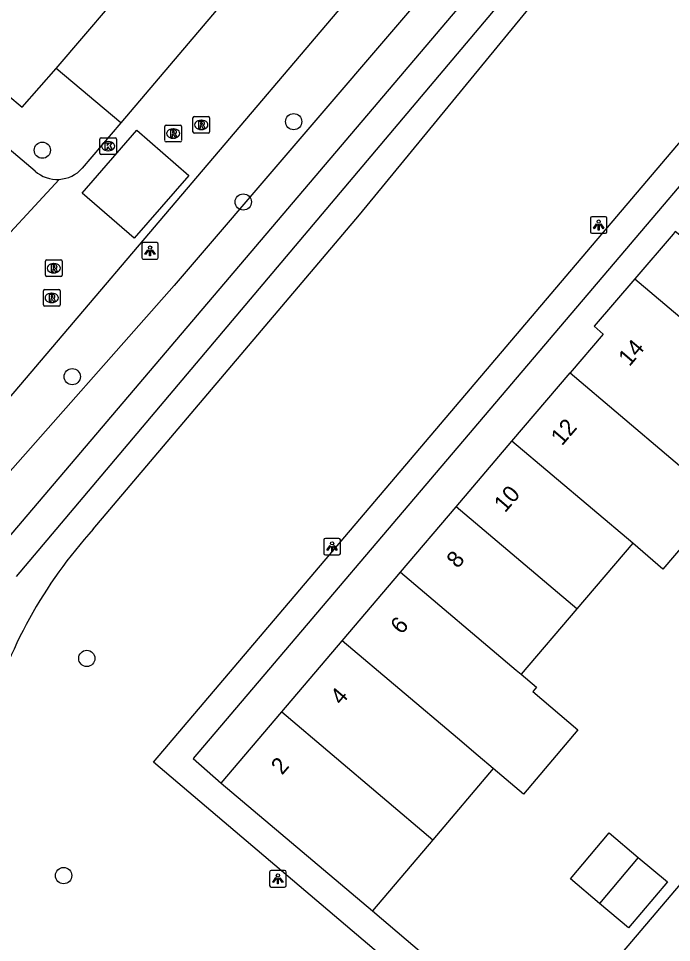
# Model space of a CAD drawing. Extents: x 156414 to 157775, y 382335 to 383765.
# Drawn here: x 157129.2 to 157168.5, y 382843.8 to 382899.4 of the extents above; entities that cross this region are included whole.
import ezdxf

# ---------------------------------------------------------------- set-up
doc = ezdxf.new("R2010")
doc.units = 0
for name, color, linetype in [('IMGEO_Berm_groen', 7, 'Continuous'), ('IMGEO_Boom', 7, 'Continuous'), ('IMGEO_Groenvoorziening', 7, 'Continuous'), ('IMGEO_Kolk', 7, 'Continuous'), ('IMGEO_Lichtpunt', 7, 'Continuous'), ('IMGEO_Pand', 7, 'Continuous'), ('IMGEO_Pand_nummerreeks', 7, 'Continuous'), ('IMGEO_Parkeervlak_open', 7, 'Continuous'), ('IMGEO_Rijbaan_lokaal_gesloten', 7, 'Continuous'), ('IMGEO_Rijbaan_lokaal_open', 7, 'Continuous'), ('IMGEO_Rioolput', 7, 'Continuous'), ('IMGEO_Voetpad_open', 7, 'Continuous'), ('IMGEO_Waterloop', 7, 'Continuous')]:
    doc.layers.add(name, color=color, linetype=linetype)

msp = doc.modelspace()

# ---------------------------------------------------------------- linework, layer by layer
at = {"layer": 'IMGEO_Berm_groen'}
msp.add_lwpolyline([(157160.128, 382908.599), (157138.528, 382883.365), (157127.74, 382871.153)], dxfattribs=at)
at = {"layer": 'IMGEO_Boom'}
for centre in [(157145.726, 382893.22), (157130.605, 382891.503), (157142.695, 382888.386), (157132.404, 382877.871), (157133.281, 382860.908), (157131.885, 382847.834)]:
    msp.add_circle(centre, 0.489, dxfattribs=at)
at = {"layer": 'IMGEO_Groenvoorziening'}
msp.add_lwpolyline([(157133.67, 382868.689), (157149.68, 382887.604), (157164.23, 382905.34), (157164.473, 382905.663)], dxfattribs=at)
msp.add_arc((157154.578, 382849.7), 28.244, 137.7529, 164.5979, dxfattribs=at)
at = {"layer": 'IMGEO_Kolk'}
for p, q in [((157134.067, 382891.319), (157134.067, 382892.171)), ((157134.142, 382892.245), (157134.994, 382892.245)), ((157134.555, 382892.025), (157134.58, 382892.025)), ((157135.068, 382892.171), (157135.068, 382891.319)), ((157134.994, 382891.245), (157134.142, 382891.245)), ((157134.578, 382891.465), (157134.553, 382891.465))]:
    msp.add_line(p, q, dxfattribs=at)
for points in [[(157134.067, 382891.319), (157134.067, 382892.171)], [(157134.142, 382892.245), (157134.994, 382892.245)], [(157134.388, 382891.945), (157134.511, 382891.945), (157134.511, 382891.794), (157134.641, 382891.945), (157134.805, 382891.945), (157134.659, 382891.794), (157134.812, 382891.545), (157134.66, 382891.545), (157134.575, 382891.709), (157134.511, 382891.642), (157134.511, 382891.545), (157134.388, 382891.545), (157134.388, 382891.945)], [(157135.068, 382892.171), (157135.068, 382891.319)], [(157134.994, 382891.245), (157134.142, 382891.245)]]:
    msp.add_lwpolyline(points, dxfattribs=at)
for centre, start, end in [((157134.144, 382892.169), 91.552, 178.448), ((157134.144, 382892.169), 91.552, 178.448), ((157134.992, 382892.169), 1.552, 88.448), ((157134.992, 382892.169), 1.552, 88.448), ((157134.144, 382891.321), 181.552, 268.448), ((157134.144, 382891.321), 181.552, 268.448), ((157134.992, 382891.321), 271.552, 358.448), ((157134.992, 382891.321), 271.552, 358.448)]:
    msp.add_arc(centre, 0.0765, start, end, dxfattribs=at)
for centre, major_axis, ratio, start_param, end_param in [((157134.554, 382891.745), (-0.387, 0.002), 0.722429, 4.712389, 7.853982), ((157134.579, 382891.745), (-0.39, 0.002), 0.717154, 1.570796, 4.712389)]:
    msp.add_ellipse(centre, major_axis=major_axis, ratio=ratio, start_param=start_param, end_param=end_param, dxfattribs=at)
at = {"layer": 'IMGEO_Lichtpunt'}
for p, q in [((157163.58, 382887.404), (157163.58, 382886.597)), ((157163.58, 382887.404), (157163.58, 382886.597)), ((157164.482, 382887.499), (157163.674, 382887.499)), ((157164.482, 382887.499), (157163.674, 382887.499)), ((157164.576, 382886.597), (157164.576, 382887.404)), ((157164.576, 382886.597), (157164.576, 382887.404)), ((157163.674, 382886.503), (157164.482, 382886.503)), ((157163.674, 382886.503), (157164.482, 382886.503)), ((157136.587, 382885.842), (157136.587, 382885.035)), ((157136.587, 382885.842), (157136.587, 382885.035)), ((157137.489, 382885.937), (157136.681, 382885.937)), ((157137.489, 382885.937), (157136.681, 382885.937)), ((157137.583, 382885.035), (157137.583, 382885.842)), ((157137.583, 382885.035), (157137.583, 382885.842)), ((157136.681, 382884.941), (157137.489, 382884.941)), ((157136.681, 382884.941), (157137.489, 382884.941)), ((157147.54, 382868.038), (157147.54, 382867.231)), ((157147.54, 382868.038), (157147.54, 382867.231)), ((157148.442, 382868.133), (157147.634, 382868.133)), ((157148.442, 382868.133), (157147.634, 382868.133)), ((157148.536, 382867.231), (157148.536, 382868.038)), ((157148.536, 382867.231), (157148.536, 382868.038)), ((157147.634, 382867.137), (157148.442, 382867.137)), ((157147.634, 382867.137), (157148.442, 382867.137)), ((157144.278, 382848.047), (157144.278, 382847.24)), ((157144.278, 382848.047), (157144.278, 382847.24)), ((157145.18, 382848.142), (157144.372, 382848.142)), ((157145.18, 382848.142), (157144.372, 382848.142)), ((157145.274, 382847.24), (157145.274, 382848.047)), ((157145.274, 382847.24), (157145.274, 382848.047)), ((157144.372, 382847.146), (157145.18, 382847.146)), ((157144.372, 382847.146), (157145.18, 382847.146))]:
    msp.add_line(p, q, dxfattribs=at)
for points in [[(157163.954, 382887.068), (157163.993, 382887.04), (157163.805, 382886.778), (157163.767, 382886.805), (157163.954, 382887.068)], [(157164.056, 382887.02), (157164.103, 382887.02), (157164.103, 382886.698), (157164.056, 382886.698), (157164.056, 382887.02)], [(157164.166, 382887.04), (157164.204, 382887.067), (157164.391, 382886.805), (157164.352, 382886.777), (157164.166, 382887.04)], [(157136.961, 382885.506), (157137, 382885.478), (157136.812, 382885.216), (157136.774, 382885.243), (157136.961, 382885.506)], [(157137.063, 382885.458), (157137.11, 382885.458), (157137.11, 382885.136), (157137.063, 382885.136), (157137.063, 382885.458)], [(157137.173, 382885.478), (157137.211, 382885.505), (157137.398, 382885.243), (157137.359, 382885.215), (157137.173, 382885.478)], [(157147.914, 382867.702), (157147.953, 382867.674), (157147.765, 382867.412), (157147.727, 382867.439), (157147.914, 382867.702)], [(157148.016, 382867.654), (157148.063, 382867.654), (157148.063, 382867.332), (157148.016, 382867.332), (157148.016, 382867.654)], [(157148.126, 382867.674), (157148.164, 382867.701), (157148.351, 382867.439), (157148.312, 382867.411), (157148.126, 382867.674)], [(157144.652, 382847.711), (157144.691, 382847.683), (157144.503, 382847.421), (157144.465, 382847.448), (157144.652, 382847.711)], [(157144.754, 382847.663), (157144.801, 382847.663), (157144.801, 382847.341), (157144.754, 382847.341), (157144.754, 382847.663)], [(157144.864, 382847.683), (157144.902, 382847.71), (157145.089, 382847.448), (157145.05, 382847.42), (157144.864, 382847.683)]]:
    msp.add_lwpolyline(points, dxfattribs=at)
for centre in [(157164.079, 382887.202), (157137.086, 382885.64), (157148.039, 382867.836), (157144.777, 382847.845)]:
    msp.add_circle(centre, 0.0994, dxfattribs=at)
for centre, start, end in [((157163.674, 382887.404), 90, 180), ((157163.674, 382887.404), 90, 180), ((157164.482, 382887.404), 0, 90), ((157164.482, 382887.404), 0, 90), ((157163.674, 382886.597), 180, 270), ((157163.674, 382886.597), 180, 270), ((157164.482, 382886.597), 270, 0), ((157164.482, 382886.597), 270, 360), ((157136.681, 382885.842), 90, 180), ((157136.681, 382885.842), 90, 180), ((157137.489, 382885.842), 0, 90), ((157137.489, 382885.842), 0, 90), ((157136.681, 382885.035), 180, 270), ((157136.681, 382885.035), 180, 270), ((157137.489, 382885.035), 270, 0), ((157137.489, 382885.035), 270, 360), ((157147.634, 382868.038), 90, 180), ((157147.634, 382868.038), 90, 180), ((157148.442, 382868.038), 0, 90), ((157148.442, 382868.038), 0, 90), ((157147.634, 382867.231), 180, 270), ((157147.634, 382867.231), 180, 270), ((157148.442, 382867.231), 270, 0), ((157148.442, 382867.231), 270, 360), ((157144.372, 382848.047), 90, 180), ((157144.372, 382848.047), 90, 180), ((157145.18, 382848.047), 0, 90), ((157145.18, 382848.047), 0, 90), ((157144.372, 382847.24), 180, 270), ((157144.372, 382847.24), 180, 270), ((157145.18, 382847.24), 270, 0), ((157145.18, 382847.24), 270, 360)]:
    msp.add_arc(centre, 0.0946, start, end, dxfattribs=at)
at = {"layer": 'IMGEO_Pand'}
for points in [[(157171.065, 382888.32), (157169.233, 382886.169), (157168.69, 382886.604), (157168.553, 382886.444), (157166.253, 382883.758)], [(157166.253, 382883.758), (157163.815, 382880.911), (157164.343, 382880.431), (157162.356, 382878.093)], [(157166.253, 382883.758), (157174.631, 382876.675), (157175.663, 382875.803), (157175.786, 382875.948), (157176.703, 382875.172)], [(157158.864, 382873.985), (157162.356, 382878.093)], [(157162.356, 382878.093), (157171.456, 382870.401)], [(157155.51, 382870.039), (157158.864, 382873.985)], [(157166.127, 382867.846), (157158.864, 382873.985)], [(157152.156, 382866.093), (157155.51, 382870.039)], [(157162.77, 382863.903), (157155.51, 382870.039)], [(157171.456, 382870.401), (157167.948, 382866.287), (157166.127, 382867.846)], [(157166.127, 382867.846), (157162.77, 382863.903)], [(157148.646, 382861.963), (157151.84, 382865.722), (157152.156, 382866.093)], [(157152.156, 382866.093), (157159.12, 382860.205), (157159.412, 382859.959)], [(157162.77, 382863.903), (157159.412, 382859.959)], [(157145.011, 382857.686), (157148.646, 382861.963)], [(157157.738, 382854.278), (157156.822, 382855.052), (157155.581, 382856.101), (157148.646, 382861.963)], [(157159.412, 382859.959), (157160.333, 382859.175), (157160.252, 382859.08), (157160.11, 382858.914), (157162.827, 382856.617), (157159.553, 382852.744), (157157.738, 382854.278)], [(157141.375, 382853.408), (157145.011, 382857.686)], [(157145.011, 382857.686), (157154.105, 382849.998)], [(157157.738, 382854.278), (157154.105, 382849.998)], [(157141.375, 382853.408), (157150.472, 382845.718)], [(157154.105, 382849.998), (157150.472, 382845.718)], [(157164.125, 382846.157), (157162.377, 382847.631), (157164.716, 382850.404), (157166.464, 382848.93)], [(157166.464, 382848.93), (157168.212, 382847.455), (157165.873, 382844.682), (157164.125, 382846.157)], [(157166.464, 382848.93), (157164.125, 382846.157)]]:
    msp.add_lwpolyline(points, dxfattribs=at)
at = {"layer": 'IMGEO_Parkeervlak_open'}
msp.add_lwpolyline([(157135.319, 382893.146), (157131.439, 382896.423)], dxfattribs=at)
at = {"layer": 'IMGEO_Rijbaan_lokaal_gesloten'}
for points in [[(157120.208, 382866.588), (157120.794, 382867.392), (157158.437, 382911.719)], [(157149.845, 382910.28), (157135.319, 382893.146)], [(157130.165, 382890.241), (157125.582, 382894.117)], [(157135.319, 382893.146), (157133.006, 382890.411)], [(157131.62, 382889.748), (157122.332, 382879.704)]]:
    msp.add_lwpolyline(points, dxfattribs=at)
for centre, radius, start, end in [((157131.497, 382891.779), 2.035, 229.1069, 273.4571), ((157131.498, 382891.783), 2.039, 273.4265, 317.7022)]:
    msp.add_arc(centre, radius, start, end, dxfattribs=at)
at = {"layer": 'IMGEO_Rijbaan_lokaal_open'}
for points in [[(157131.439, 382896.423), (157146.065, 382913.545)], [(157127.644, 382895.534), (157129.389, 382894.084), (157131.439, 382896.423)], [(157132.999, 382888.919), (157136.291, 382892.706), (157139.419, 382889.987), (157136.127, 382886.2), (157132.999, 382888.919)], [(157197.88, 382881.334), (157197.38, 382880.782), (157160.428, 382837.227)]]:
    msp.add_lwpolyline(points, dxfattribs=at)
at = {"layer": 'IMGEO_Rioolput'}
for p, q in [((157139.668, 382892.601), (157139.668, 382893.453)), ((157139.743, 382893.527), (157140.595, 382893.527)), ((157140.669, 382893.453), (157140.669, 382892.601)), ((157137.979, 382892.076), (157137.979, 382892.928)), ((157138.054, 382893.002), (157138.906, 382893.002)), ((157138.98, 382892.928), (157138.98, 382892.076)), ((157140.156, 382893.307), (157140.181, 382893.307)), ((157138.467, 382892.782), (157138.492, 382892.782)), ((157140.595, 382892.527), (157139.743, 382892.527)), ((157140.179, 382892.747), (157140.154, 382892.747)), ((157138.906, 382892.002), (157138.054, 382892.002)), ((157138.49, 382892.222), (157138.465, 382892.222)), ((157130.794, 382883.972), (157130.794, 382884.824)), ((157130.869, 382884.898), (157131.721, 382884.898)), ((157131.282, 382884.678), (157131.307, 382884.678)), ((157131.795, 382884.824), (157131.795, 382883.972)), ((157131.305, 382884.118), (157131.28, 382884.118)), ((157131.721, 382883.898), (157130.869, 382883.898)), ((157130.67, 382882.185), (157130.67, 382883.037)), ((157130.745, 382883.111), (157131.597, 382883.111)), ((157131.158, 382882.891), (157131.183, 382882.891)), ((157131.671, 382883.037), (157131.671, 382882.185)), ((157131.181, 382882.331), (157131.156, 382882.331)), ((157131.597, 382882.111), (157130.745, 382882.111))]:
    msp.add_line(p, q, dxfattribs=at)
for points in [[(157139.668, 382892.601), (157139.668, 382893.453)], [(157139.743, 382893.527), (157140.595, 382893.527)], [(157140.669, 382893.453), (157140.669, 382892.601)], [(157137.979, 382892.076), (157137.979, 382892.928)], [(157138.054, 382893.002), (157138.906, 382893.002)], [(157138.98, 382892.928), (157138.98, 382892.076)], [(157140.257, 382893.225), (157140.005, 382893.227), (157140.005, 382892.827)], [(157140.005, 382892.827), (157140.129, 382892.827), (157140.129, 382892.989), (157140.14, 382892.989)], [(157140.183, 382893.146), (157140.129, 382893.146), (157140.129, 382893.065)], [(157140.129, 382893.065), (157140.181, 382893.065)], [(157140.187, 382892.96), (157140.258, 382892.827), (157140.398, 382892.827), (157140.333, 382892.953)], [(157138.568, 382892.7), (157138.316, 382892.702), (157138.316, 382892.302)], [(157138.316, 382892.302), (157138.44, 382892.302), (157138.44, 382892.464), (157138.451, 382892.464)], [(157138.494, 382892.621), (157138.44, 382892.621), (157138.44, 382892.54)], [(157138.44, 382892.54), (157138.492, 382892.54)], [(157138.498, 382892.435), (157138.569, 382892.302), (157138.709, 382892.302), (157138.644, 382892.428)], [(157140.595, 382892.527), (157139.743, 382892.527)], [(157138.906, 382892.002), (157138.054, 382892.002)], [(157130.794, 382883.972), (157130.794, 382884.824)], [(157130.869, 382884.898), (157131.721, 382884.898)], [(157131.383, 382884.596), (157131.131, 382884.598), (157131.131, 382884.198)], [(157131.309, 382884.517), (157131.255, 382884.517), (157131.255, 382884.436)], [(157131.795, 382884.824), (157131.795, 382883.972)], [(157131.131, 382884.198), (157131.255, 382884.198), (157131.255, 382884.36), (157131.266, 382884.36)], [(157131.255, 382884.436), (157131.307, 382884.436)], [(157131.313, 382884.331), (157131.384, 382884.198), (157131.524, 382884.198), (157131.459, 382884.324)], [(157131.721, 382883.898), (157130.869, 382883.898)], [(157130.67, 382882.185), (157130.67, 382883.037)], [(157130.745, 382883.111), (157131.597, 382883.111)], [(157131.259, 382882.809), (157131.007, 382882.811), (157131.007, 382882.411)], [(157131.671, 382883.037), (157131.671, 382882.185)], [(157131.007, 382882.411), (157131.131, 382882.411), (157131.131, 382882.573), (157131.142, 382882.573)], [(157131.185, 382882.73), (157131.131, 382882.73), (157131.131, 382882.649)], [(157131.131, 382882.649), (157131.183, 382882.649)], [(157131.189, 382882.544), (157131.26, 382882.411), (157131.4, 382882.411), (157131.335, 382882.537)], [(157131.597, 382882.111), (157130.745, 382882.111)]]:
    msp.add_lwpolyline(points, dxfattribs=at)
for centre, radius, start, end in [((157139.745, 382893.451), 0.0765, 91.552, 178.448), ((157139.745, 382893.451), 0.0765, 91.552, 178.448), ((157140.593, 382893.451), 0.0765, 1.552, 88.448), ((157140.593, 382893.451), 0.0765, 1.552, 88.448), ((157138.056, 382892.926), 0.0765, 91.552, 178.448), ((157138.056, 382892.926), 0.0765, 91.552, 178.448), ((157138.904, 382892.926), 0.0765, 1.552, 88.448), ((157138.904, 382892.926), 0.0765, 1.552, 88.448), ((157140.139, 382892.936), 0.0533, 26.0293, 88.6989), ((157140.165, 382893.254), 0.19, 274.7715, 282.9687), ((157140.189, 382893.05), 0.0964, 77.0061, 93.1865), ((157140.203, 382893.107), 0.0378, 276.6634, 79.6772), ((157140.256, 382893.115), 0.109, 350.3612, 89.416), ((157140.254, 382893.115), 0.112, 277.5842, 350.9817), ((157140.238, 382892.9), 0.108, 29.5134, 73.7905), ((157138.45, 382892.411), 0.0533, 26.0293, 88.6989), ((157138.476, 382892.729), 0.19, 274.7715, 282.9687), ((157138.5, 382892.525), 0.0964, 77.0061, 93.1865), ((157138.514, 382892.582), 0.0378, 276.6634, 79.6772), ((157138.567, 382892.59), 0.109, 350.3612, 89.416), ((157138.565, 382892.59), 0.112, 277.5842, 350.9817), ((157138.549, 382892.375), 0.108, 29.5134, 73.7905), ((157139.745, 382892.603), 0.0765, 181.552, 268.448), ((157139.745, 382892.603), 0.0765, 181.552, 268.448), ((157140.593, 382892.603), 0.0765, 271.552, 358.448), ((157140.593, 382892.603), 0.0765, 271.552, 358.448), ((157138.056, 382892.078), 0.0765, 181.552, 268.448), ((157138.056, 382892.078), 0.0765, 181.552, 268.448), ((157138.904, 382892.078), 0.0765, 271.552, 358.448), ((157138.904, 382892.078), 0.0765, 271.552, 358.448), ((157130.871, 382884.822), 0.0765, 91.552, 178.448), ((157130.871, 382884.822), 0.0765, 91.552, 178.448), ((157131.315, 382884.421), 0.0964, 77.0061, 93.1865), ((157131.329, 382884.478), 0.0378, 276.6634, 79.6772), ((157131.382, 382884.486), 0.109, 350.3612, 89.416), ((157131.719, 382884.822), 0.0765, 1.552, 88.448), ((157131.719, 382884.822), 0.0765, 1.552, 88.448), ((157130.871, 382883.974), 0.0765, 181.552, 268.448), ((157130.871, 382883.974), 0.0765, 181.552, 268.448), ((157131.265, 382884.307), 0.0533, 26.0293, 88.6989), ((157131.291, 382884.625), 0.19, 274.7715, 282.9687), ((157131.38, 382884.486), 0.112, 277.5842, 350.9817), ((157131.364, 382884.271), 0.108, 29.5134, 73.7905), ((157131.719, 382883.974), 0.0765, 271.552, 358.448), ((157131.719, 382883.974), 0.0765, 271.552, 358.448), ((157130.747, 382883.035), 0.0765, 91.552, 178.448), ((157130.747, 382883.035), 0.0765, 91.552, 178.448), ((157131.595, 382883.035), 0.0765, 1.552, 88.448), ((157131.595, 382883.035), 0.0765, 1.552, 88.448), ((157131.141, 382882.52), 0.0533, 26.0293, 88.6989), ((157131.167, 382882.838), 0.19, 274.7715, 282.9687), ((157131.191, 382882.634), 0.0964, 77.0061, 93.1865), ((157131.205, 382882.691), 0.0378, 276.6634, 79.6772), ((157131.258, 382882.699), 0.109, 350.3612, 89.416), ((157131.256, 382882.699), 0.112, 277.5842, 350.9817), ((157131.24, 382882.484), 0.108, 29.5134, 73.7905), ((157130.747, 382882.187), 0.0765, 181.552, 268.448), ((157130.747, 382882.187), 0.0765, 181.552, 268.448), ((157131.595, 382882.187), 0.0765, 271.552, 358.448), ((157131.595, 382882.187), 0.0765, 271.552, 358.448)]:
    msp.add_arc(centre, radius, start, end, dxfattribs=at)
for centre, major_axis, ratio, start_param, end_param in [((157140.155, 382893.027), (-0.387, 0.002), 0.722429, 4.712389, 7.853982), ((157140.18, 382893.027), (-0.39, 0.002), 0.717154, 1.570796, 4.712389), ((157138.466, 382892.502), (-0.387, 0.002), 0.722429, 4.712389, 7.853982), ((157138.491, 382892.502), (-0.39, 0.002), 0.717154, 1.570796, 4.712389), ((157131.281, 382884.398), (-0.387, 0.002), 0.722429, 4.712389, 7.853982), ((157131.306, 382884.398), (-0.39, 0.002), 0.717154, 1.570796, 4.712389), ((157131.157, 382882.611), (-0.387, 0.002), 0.722429, 4.712389, 7.853982), ((157131.182, 382882.611), (-0.39, 0.002), 0.717154, 1.570796, 4.712389)]:
    msp.add_ellipse(centre, major_axis=major_axis, ratio=ratio, start_param=start_param, end_param=end_param, dxfattribs=at)
at = {"layer": 'IMGEO_Voetpad_open'}
for points in [[(157159.336, 382835.94), (157137.298, 382854.666), (157176.686, 382901.104), (157161.816, 382913.741)], [(157179.766, 382898.544), (157177.98, 382899.987), (157139.672, 382854.877), (157141.375, 382853.408)], [(157150.472, 382845.718), (157156.403, 382840.661)]]:
    msp.add_lwpolyline(points, dxfattribs=at)
at = {"layer": 'IMGEO_Waterloop'}
for points in [[(157127.475, 382866.898), (157163.272, 382909.066)], [(157164.449, 382907.867), (157129.026, 382865.838)]]:
    msp.add_lwpolyline(points, dxfattribs=at)

# ---------------------------------------------------------------- texts
at = {"layer": 'IMGEO_Pand_nummerreeks'}
for s, rotation, p in [('14', 49.4405, (157165.927, 382878.439)), ('12', 49.4348, (157161.868, 382873.664)), ('10', 49.4405, (157158.446, 382869.638)), ('8', 49.4405, (157155.592, 382866.277)), ('6', 49.4405, (157152.216, 382862.306)), ('4', 49.4405, (157148.592, 382858.042)), ('2', 49.4405, (157145.029, 382853.849))]:
    msp.add_text(s, height=1, rotation=rotation, dxfattribs=at).set_placement(p)

doc.saveas('drawing.dxf')
